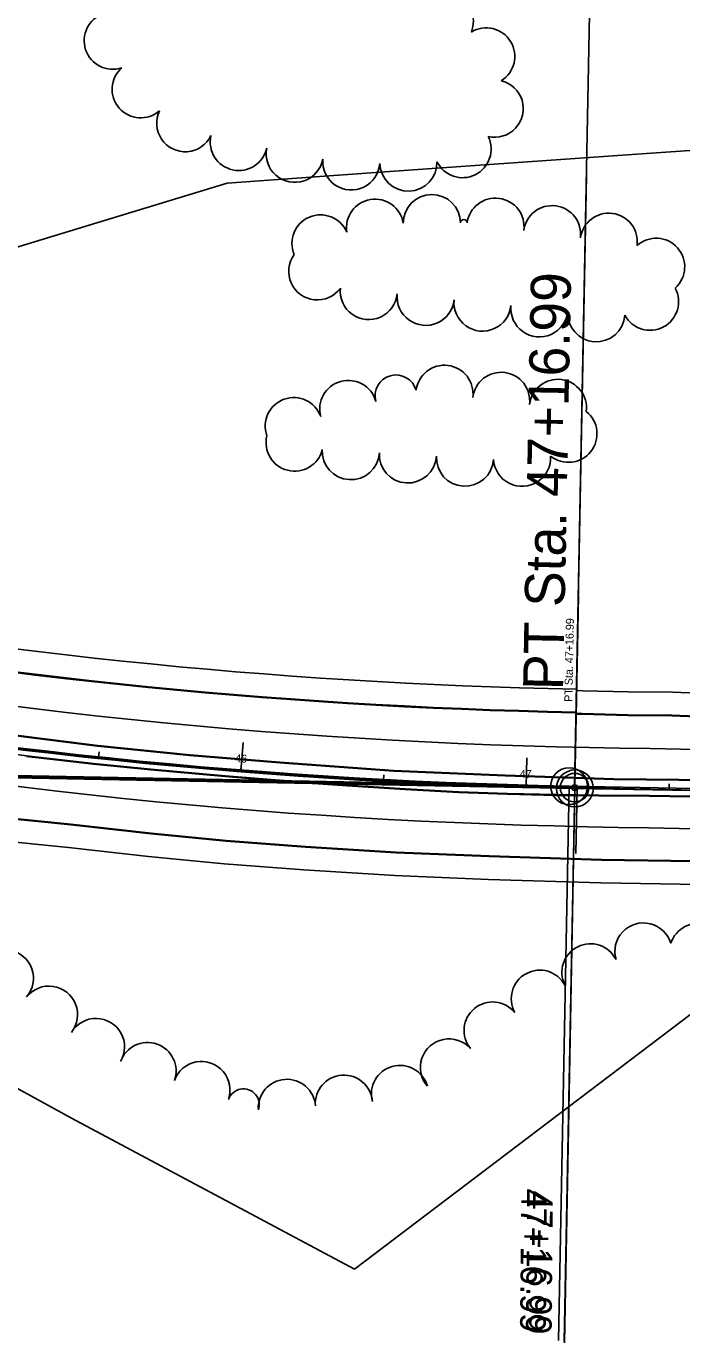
# Model space of a CAD drawing. Extents: x -25029 to 2274964, y -81170 to 687028.
# Drawn here: x -12428.9 to -12199.6, y -66158.6 to -65697.9 of the extents above; entities that cross this region are included whole.
import ezdxf

# ---------------------------------------------------------------- set-up
doc = ezdxf.new("R2010")
doc.units = 0
for name, color, linetype in [('81911BEA - RW_X_Fee_RW', 7, 'Continuous'), ('BD_X_Canopy', 7, 'Continuous'), ('GE_X_CL_100', 7, 'Continuous'), ('GE_X_CL_20', 7, 'Continuous'), ('GK_Visualization', 7, 'Continuous'), ('MT_P_Edge_Line', 7, 'Continuous'), ('MT_P_Lane_Line', 7, 'Continuous'), ('PM_P_Stop_Line', 7, 'Continuous'), ('PV_X_EOP', 7, 'Continuous'), ('SC_Scratch18', 7, 'Continuous'), ('TREES', 7, 'Continuous')]:
    doc.layers.add(name, color=color, linetype=linetype)

msp = doc.modelspace()

# ---------------------------------------------------------------- linework, layer by layer
at = {"layer": '81911BEA - RW_X_Fee_RW'}
for p, q in [((-12564.61, -65996.96), (-12413.05, -66080.06)), ((-12314.03, -66132.84), (-12174.16, -66026.69)), ((-12413.05, -66080.06), (-12314.03, -66132.84))]:
    msp.add_line(p, q, dxfattribs=at)
for points in [[(-12358.55, -65752.78), (-12301.79, -65748.8), (-12216.91, -65742.84), (-12129.08, -65736.69)], [(-12482.13, -65790.44), (-12470.95, -65787.03), (-12386.53, -65761.31), (-12358.55, -65752.78)]]:
    msp.add_lwpolyline(points, dxfattribs=at)
at = {"layer": 'BD_X_Canopy'}
for p, q in [((-12237, -65964.36), (-12200.28, -64055.93)), ((-12237, -65964.36), (-12951.01, -65950.62)), ((-12237, -65964.36), (-12237, -65964.36)), ((-12236.11, -65964.64), (-12236.54, -65987.4))]:
    msp.add_line(p, q, dxfattribs=at)
at = {"layer": 'GE_X_CL_100'}
for p, q in [((-12236.9, -65959.36), (-12232.88, -65750.25)), ((-12353.82, -65958.53), (-12353.02, -65948.56)), ((-12253.98, -65963.96), (-12253.7, -65953.96)), ((-12237, -65964.36), (-11971.14, -65969.61))]:
    msp.add_line(p, q, dxfattribs=at)
msp.add_circle((-12237, -65964.36), 5, dxfattribs=at)
msp.add_arc((-12200.28, -64055.93), 1908.79, 227.8729, 268.89783, dxfattribs=at)
at = {"layer": 'GE_X_CL_20'}
for p, q in [((-12236.98, -65963.36), (-12235.7, -65897.13)), ((-12952.92, -65950.25), (-12238.95, -65963.84)), ((-12403.6, -65953.85), (-12403.39, -65951.87)), ((-12353.82, -65958.53), (-12353.66, -65956.53)), ((-12303.94, -65961.9), (-12303.83, -65959.9)), ((-12253.98, -65963.96), (-12253.93, -65961.96)), ((-12238.95, -65963.84), (-12242.64, -66157.81)), ((-12238.95, -65963.84), (-7122.08, -66061.19)), ((-12203.99, -65965.01), (-12203.96, -65963.01))]:
    msp.add_line(p, q, dxfattribs=at)
for centre, radius in [((-12238.95, -65963.84), 6.46), ((-12237, -65964.36), 1)]:
    msp.add_circle(centre, radius, dxfattribs=at)
msp.add_arc((-12202.62, -64054.33), 1909.85, 227.90806, 268.91, dxfattribs=at)
at = {"layer": 'GK_Visualization'}
for p, q in [((-12236.92, -65964.36), (-12237.08, -65964.36)), ((-12237.06, -65964.43), (-12236.93, -65964.29)), ((-12237.06, -65964.29), (-12236.93, -65964.43)), ((-12237, -65964.28), (-12237, -65964.44)), ((-12237, -65964.36), (-11971.14, -65969.61))]:
    msp.add_line(p, q, dxfattribs=at)
msp.add_arc((-12200.28, -64055.93), 1908.79, 227.8729, 268.89783, dxfattribs=at)
msp.add_arc((-12200.28, -64055.93), 1908.79, 227.8729, 268.89783, dxfattribs=at)
at = {"layer": 'MT_P_Edge_Line'}
for p, q in [((-12433.49, -65945.87), (-12403.88, -65949.57)), ((-12403.89, -65949.57), (-12371.66, -65952.92)), ((-12371.66, -65952.92), (-12340.19, -65955.47)), ((-12405.38, -65956.1), (-12428.86, -65953.49)), ((-12385.35, -65958.13), (-12405.38, -65956.1)), ((-12340.2, -65955.47), (-12300.25, -65958.38)), ((-12359.31, -65960.46), (-12385.35, -65958.13)), ((-12340.33, -65962.03), (-12359.31, -65960.46)), ((-12316.6, -65963.74), (-12340.32, -65962.03)), ((-12300.25, -65958.37), (-12261.32, -65959.99)), ((-12261.33, -65959.99), (-12223.25, -65961.3)), ((-12223.25, -65961.3), (-12178.21, -65961.67)), ((-12296.27, -65965.06), (-12316.6, -65963.74)), ((-12277.56, -65966.06), (-12296.27, -65965.06)), ((-12260.59, -65966.66), (-12277.55, -65966.06)), ((-12243.63, -65967.05), (-12260.59, -65966.66)), ((-12228.57, -65967.25), (-12243.63, -65967.05)), ((-12210.96, -65967.37), (-12228.57, -65967.25)), ((-12183.18, -65967.84), (-12210.96, -65967.37))]:
    msp.add_line(p, q, dxfattribs=at)
for points in [[(-12827.57, -65885.23), (-12801.58, -65894.21), (-12779.55, -65900.87), (-12749.18, -65909.62), (-12720.83, -65917.81), (-12696.33, -65924.62), (-12671.4, -65931.24), (-12648.65, -65937.01), (-12621.44, -65943.05), (-12595.36, -65948.64), (-12575.34, -65953.42), (-12550.98, -65957.48), (-12522.82, -65962.48), (-12493.47, -65967.09), (-12466.91, -65970.85), (-12438.8, -65974.51), (-12413.26, -65977.11), (-12385.2, -65980.27), (-12358.89, -65982.82), (-12331.23, -65984.92), (-12299.46, -65986.91), (-12266.9, -65988.2), (-12227.62, -65989.47), (-12179.05, -65990.22)], [(-10806.77, -65964.53), (-10916.94, -65962.87), (-11101.66, -65959.86), (-11182.31, -65958.04), (-11289.95, -65955.2), (-11378.47, -65954.29), (-11483.92, -65951.87), (-11568.97, -65950.7), (-11688.73, -65948.81), (-11781.26, -65947.01), (-11862.28, -65945.89), (-11945.74, -65943.63), (-12022.88, -65942.89), (-12061.34, -65942.49), (-12099.15, -65941.54), (-12123.61, -65940.87), (-12142.77, -65940.64), (-12167.15, -65940.12), (-12185.39, -65939.91), (-12202.99, -65939.22), (-12218.4, -65939.09), (-12234.44, -65938.66), (-12236.51, -65938.6)]]:
    msp.add_lwpolyline(points, dxfattribs=at)
msp.add_arc((-12200.28, -64055.93), 1882.56, 230.19374, 268.89783, dxfattribs=at)
at = {"layer": 'MT_P_Lane_Line'}
for centre, radius, start, end in [((-12196.17, -64040.3), 1910.32, 246.9408, 268.92672), ((-12196.17, -64040.3), 1938.06, 246.9408, 268.92672), ((4271.23, 801013.91), 867121.26, 268.90947181, 268.99980264), ((-7415.82, 162207.03), 228235.88, 268.7907493, 269.1336993)]:
    msp.add_arc(centre, radius, start, end, dxfattribs=at)
at = {"layer": 'PM_P_Stop_Line'}
for p, q in [((-12950.89, -65951.2), (-12236.92, -65964.61)), ((-12236.92, -65964.61), (-12240.56, -66158.58)), ((-12236.92, -65964.61), (-7120.03, -66060.65))]:
    msp.add_line(p, q, dxfattribs=at)
msp.add_circle((-12236.92, -65964.61), 6.46, dxfattribs=at)
msp.add_arc((-12201.08, -64055.09), 1909.85, 227.92276, 268.9247, dxfattribs=at)
at = {"layer": 'PV_X_EOP'}
for p, q in [((-12433.52, -65946.11), (-12403.91, -65949.81)), ((-12428.83, -65953.24), (-12457.44, -65949.5)), ((-12405.35, -65955.85), (-12428.83, -65953.24)), ((-12403.91, -65949.81), (-12371.68, -65953.16)), ((-12371.68, -65953.16), (-12340.21, -65955.71)), ((-12385.32, -65957.88), (-12405.35, -65955.85)), ((-12359.28, -65960.21), (-12385.32, -65957.88)), ((-12340.21, -65955.71), (-12300.26, -65958.62)), ((-12340.3, -65961.78), (-12359.28, -65960.21)), ((-12316.58, -65963.49), (-12340.3, -65961.78)), ((-12300.26, -65958.62), (-12261.33, -65960.24)), ((-12261.33, -65960.24), (-12223.25, -65961.55)), ((-12223.25, -65961.55), (-12178.21, -65961.92)), ((-12296.25, -65964.81), (-12316.58, -65963.49)), ((-12277.54, -65965.81), (-12296.25, -65964.81)), ((-12260.58, -65966.41), (-12277.54, -65965.81)), ((-12243.62, -65966.8), (-12260.58, -65966.41)), ((-12228.56, -65967), (-12243.62, -65966.8)), ((-12210.95, -65967.12), (-12228.56, -65967)), ((-12183.17, -65967.59), (-12210.95, -65967.12))]:
    msp.add_line(p, q, dxfattribs=at)
for points in [[(-12827.65, -65885.46), (-12801.65, -65894.44), (-12779.62, -65901.11), (-12749.24, -65909.86), (-12720.89, -65918.05), (-12696.39, -65924.86), (-12671.46, -65931.48), (-12648.7, -65937.25), (-12621.49, -65943.29), (-12595.41, -65948.88), (-12575.38, -65953.66), (-12551.02, -65957.72), (-12522.86, -65962.72), (-12493.5, -65967.33), (-12466.94, -65971.09), (-12438.82, -65974.75), (-12413.28, -65977.35), (-12385.22, -65980.51), (-12358.91, -65983.06), (-12331.24, -65985.16), (-12299.47, -65987.15), (-12266.9, -65988.45), (-12227.62, -65989.72), (-12179.05, -65990.47)], [(-12804.12, -65902.06), (-12781.89, -65908.79), (-12751.46, -65917.55), (-12723.08, -65925.75), (-12698.49, -65932.58), (-12673.47, -65939.23), (-12650.55, -65945.04), (-12623.2, -65951.11), (-12597.18, -65956.69), (-12576.97, -65961.51), (-12552.38, -65965.61), (-12524.18, -65970.62), (-12494.69, -65975.25), (-12468.02, -65979.02), (-12439.75, -65982.7), (-12414.14, -65985.31), (-12386.06, -65988.47), (-12359.6, -65991.04), (-12331.8, -65993.15), (-12299.88, -65995.14), (-12267.19, -65996.45), (-12227.82, -65997.72), (-12179.18, -65998.47)], [(-10806.64, -65956.29), (-10916.81, -65954.63), (-11101.5, -65951.62), (-11182.11, -65949.8), (-11289.8, -65946.96), (-11378.33, -65946.05), (-11483.77, -65943.63), (-11568.85, -65942.46), (-11688.58, -65940.57), (-11781.12, -65938.77), (-11862.11, -65937.65), (-11945.59, -65935.39), (-12022.79, -65934.65), (-12061.19, -65934.25), (-12098.93, -65933.3), (-12123.45, -65932.63), (-12142.63, -65932.4), (-12167.01, -65931.88), (-12185.18, -65931.67), (-12202.79, -65930.98), (-12218.25, -65930.85), (-12234.2, -65930.42), (-12236.24, -65930.35)], [(-10806.76, -65964.28), (-10916.93, -65962.62), (-11015.76, -65961.01), (-11101.65, -65959.61), (-11182.3, -65957.79), (-11289.94, -65954.95), (-11378.46, -65954.04), (-11483.91, -65951.62), (-11568.96, -65950.45), (-11688.72, -65948.56), (-11781.25, -65946.76), (-11862.27, -65945.64), (-11945.73, -65943.38), (-12022.87, -65942.64), (-12061.33, -65942.24), (-12099.14, -65941.29), (-12123.6, -65940.62), (-12142.76, -65940.39), (-12167.14, -65939.87), (-12185.38, -65939.66), (-12202.98, -65938.97), (-12218.39, -65938.84), (-12234.43, -65938.41), (-12236.5, -65938.35)]]:
    msp.add_lwpolyline(points, dxfattribs=at)
for radius in [1874.31, 1882.31]:
    msp.add_arc((-12200.28, -64055.93), radius, 230.19374, 268.89783, dxfattribs=at)
at = {"layer": 'SC_Scratch18'}
msp.add_line((-12236.99, -65964.23), (-12240.68, -66158.2), dxfattribs=at)
at = {"layer": 'TREES'}
for centre, radius, start, end in [((-12282.43, -65696.23), 10, 338.1828, 158.1828), ((-12398.63, -65702.96), 10, 108.4837, 288.4837), ((-12267.94, -65708.48), 10, 301.4372, 121.4372), ((-12388.86, -65719.96), 10, 131.3272, 311.3272), ((-12264.98, -65726.75), 10, 256.9129, 76.9129), ((-12373.25, -65731.83), 10, 154.1222, 334.1222), ((-12354.51, -65738.41), 10, 167.2059, 347.2059), ((-12276.22, -65740.91), 10, 206.2373, 26.2373), ((-12334.94, -65742.55), 10, 168.8835, 348.8835), ((-12315.15, -65745.19), 10, 175.9329, 355.9329), ((-12295.18, -65745.62), 10, 181.6254, 1.6254), ((-12306.86, -65768.42), 10, 9.1868, 189.1868), ((-12286.98, -65766.78), 10, 0.2087, 180.2087), ((-12264.72, -65768.06), 10, 352.4302, 172.4302), ((-12325.94, -65773.9), 10, 22.8843, 202.8843), ((-12244.9, -65770.69), 10, 352.4302, 172.4302), ((-12225.07, -65773.33), 10, 352.4302, 172.4302), ((-12275.81, -65766.74), 1.17, 0.2087, 180.2087), ((-12208.5, -65782.1), 10, 311.7522, 131.7522), ((-12327.07, -65783.68), 10, 143.9454, 323.9454), ((-12309.04, -65790.57), 10, 174.2069, 354.2069), ((-12289.14, -65792.59), 10, 174.2069, 354.2069), ((-12210.64, -65794.31), 10, 208.3459, 28.3459), ((-12269.24, -65794.61), 10, 174.2069, 354.2069), ((-12249.34, -65796.63), 10, 174.2069, 354.2069), ((-12229.42, -65798.35), 10, 175.921, 355.921), ((-12282.56, -65826.54), 10, 352.924, 172.924), ((-12262.72, -65829.01), 10, 352.924, 172.924), ((-12316.21, -65831.86), 10, 15.4246, 195.4246), ((-12299.53, -65827.25), 7.31, 15.4246, 195.4246), ((-12242.87, -65831.47), 10, 352.924, 172.924), ((-12335.28, -65837.85), 10, 19.4965, 199.4965), ((-12239.19, -65840.51), 10, 231.3735, 51.3735), ((-12335, -65843.6), 10, 166.0562, 346.0562), ((-12315.31, -65846.59), 10, 176.6903, 356.6903), ((-12295.35, -65847.74), 10, 176.6903, 356.6903), ((-12275.38, -65848.9), 10, 176.6903, 356.6903), ((-12255.41, -65848.9), 10, 183.292, 3.292), ((-12212.93, -66021.68), 10, 16.5945, 196.5945), ((-12193.83, -66021.89), 10, 342.1535, 162.1535), ((-12436.36, -66031.07), 10, 319.162, 139.162), ((-12231.47, -66028.98), 10, 26.3629, 206.3629), ((-12249.2, -66038.22), 10, 28.7071, 208.7071), ((-12420.94, -66043.8), 10, 321.7495, 141.7495), ((-12265.72, -66049.35), 10, 39.2119, 219.2119), ((-12404.49, -66055.1), 10, 329.2741, 149.2741), ((-12386.46, -66063.53), 10, 340.6044, 160.6044), ((-12280.99, -66062.26), 10, 41.2418, 221.2418), ((-12367.59, -66070.16), 10, 340.6735, 160.6735), ((-12298.14, -66071.54), 10, 15.5897, 195.5897), ((-12337.69, -66076.42), 10, 4.1923, 184.1923), ((-12317.75, -66074.96), 10, 4.1923, 184.1923), ((-12352.91, -66075.31), 5.56, 340.6735, 160.6735)]:
    msp.add_arc(centre, radius, start, end, dxfattribs=at)

# ---------------------------------------------------------------- texts
at = {"layer": 'GE_X_CL_100'}
msp.add_text('PT Sta. 47+16.99', height=14, rotation=88.8978, dxfattribs=at).set_placement((-12241.07, -65930.34))
at = {"layer": 'GE_X_CL_20'}
for s, height, rotation, p in [('PT Sta. 47+16.99', 2.8, 88.8978, (-12237.82, -65934.34)), ('46', 2.8, 355.3862, (-12355.88, -65955.35)), ('47', 2.8, 358.3878, (-12256.26, -65960.89)), ('47+16.99', 8.96, 269.4886, (-12255.66, -66104.58))]:
    msp.add_text(s, height=height, rotation=rotation, dxfattribs=at).set_placement(p)
at = {"layer": 'GK_Visualization'}
msp.add_text('34', height=0.14, dxfattribs=at).set_placement((-12237, -65964.36))
at = {"layer": 'PM_P_Stop_Line'}
msp.add_text('47+16.99', height=8.96, rotation=269.5033, dxfattribs=at).set_placement((-12253.6, -66105.35))

doc.saveas('drawing.dxf')
